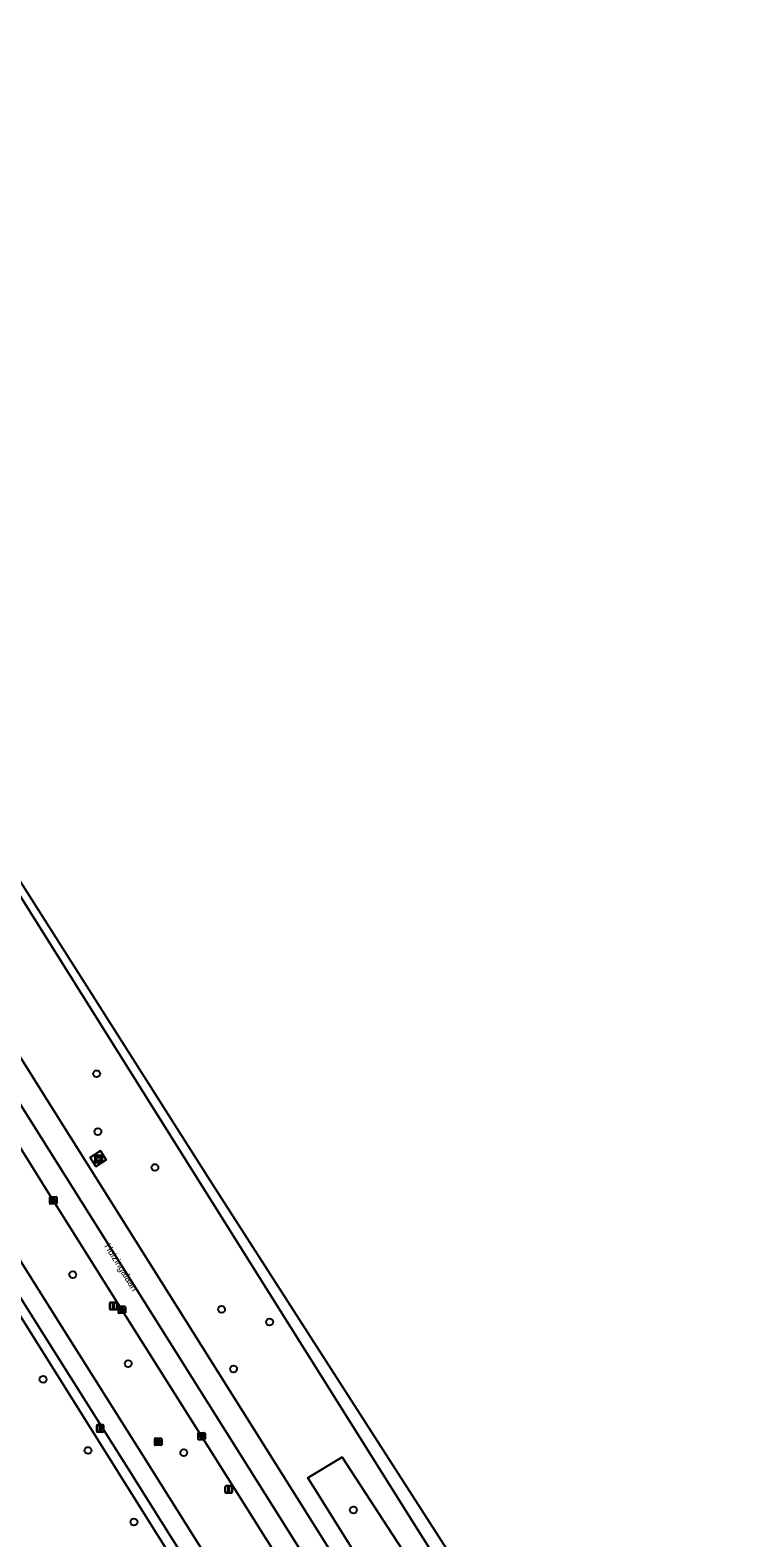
# Model space of a CAD drawing. Extents: x 159352 to 160617, y 385888 to 387323.
# Drawn here: x 160166.7 to 160267.4, y 387087.9 to 387303.9 of the extents above; entities that cross this region are included whole.
import ezdxf

# ---------------------------------------------------------------- set-up
doc = ezdxf.new("R2010")
doc.units = 0
for name, color, linetype in [('IMGEO_Berm_groen', 7, 'Continuous'), ('IMGEO_Boom', 7, 'Continuous'), ('IMGEO_Fietspad_gesloten', 7, 'Continuous'), ('IMGEO_Groenvoorziening', 7, 'Continuous'), ('IMGEO_Kolk', 7, 'Continuous'), ('IMGEO_Lichtmast', 7, 'Continuous'), ('IMGEO_Openbare_ruimte_label', 7, 'Continuous'), ('IMGEO_OVBaan_gesloten', 7, 'Continuous'), ('IMGEO_Reclamebord', 7, 'Continuous'), ('IMGEO_Rijbaan_regionaal_gesloten', 7, 'Continuous'), ('IMGEO_Rioolput', 7, 'Continuous'), ('IMGEO_Voetpad_open', 7, 'Continuous')]:
    doc.layers.add(name, color=color, linetype=linetype)

msp = doc.modelspace()

# ---------------------------------------------------------------- linework, layer by layer
at = {"layer": 'IMGEO_Berm_groen'}
for points in [[(160074.77, 387300.98), (160089.96, 387276.86), (160133.25, 387207.89), (160169.14, 387150.66), (160219.33, 387070.79), (160260.73, 387004.9), (160265.14, 386997.88), (160267.75, 386993.77), (160272.04, 386986.85), (160276.83, 386979.27), (160293.59, 386952.62)], [(160061.35, 387292.64), (160063.17, 387289.77), (160066.81, 387283.93), (160066.96, 387283.69), (160076.24, 387268.95), (160076.38, 387268.72), (160087.3, 387251.41), (160092.64, 387242.95), (160097.88, 387234.64), (160105.04, 387223.27), (160114.36, 387208.82), (160165.19, 387127.84), (160170.83, 387118.87), (160182.85, 387099.75), (160203.02, 387067.65), (160214.36, 387049.6), (160225.59, 387031.72), (160236.98, 387013.6), (160245.97, 386999.3), (160263.31, 386971.7), (160298.76, 386915.15)], [(160196.71, 387129.78), (160162.01, 387185.02), (160137.96, 387223.28)], [(160201.65, 387085.96), (160191.32, 387102.43), (160179.9, 387120.55), (160170.07, 387136.22), (160159.19, 387153.53), (160137.99, 387187.28), (160133.08, 387195.08)], [(160245.27, 387052.55), (160221.51, 387090.3), (160196.71, 387129.78)]]:
    msp.add_lwpolyline(points, dxfattribs=at)
for points in [[(160176.14, 387141.09), (160175.34, 387142.35), (160176.84, 387143.31), (160177.66, 387142.05)], [(160211.45, 387099.43), (160251.53, 387037.89), (160245.55, 387034.09), (160206.55, 387096.47)]]:
    msp.add_lwpolyline(points, close=True, dxfattribs=at)
at = {"layer": 'IMGEO_Boom'}
for centre in [(160176.27, 387154.36), (160176.46, 387146.07), (160184.62, 387140.94), (160172.86, 387125.58), (160194.18, 387120.6), (160201.06, 387118.8), (160180.8, 387112.83), (160168.6, 387110.58), (160195.9, 387112.07), (160175.04, 387100.39), (160188.76, 387100.07), (160213.07, 387091.85), (160181.62, 387090.15)]:
    msp.add_circle(centre, 0.489, dxfattribs=at)
at = {"layer": 'IMGEO_Fietspad_gesloten'}
for points in [[(160298.76, 386915.15), (160263.31, 386971.7), (160245.97, 386999.3), (160236.98, 387013.6), (160225.59, 387031.72), (160214.36, 387049.6), (160203.02, 387067.65), (160182.85, 387099.75), (160170.83, 387118.87), (160165.19, 387127.84), (160114.36, 387208.82), (160105.04, 387223.27), (160097.88, 387234.64), (160092.64, 387242.95), (160087.3, 387251.41), (160076.38, 387268.72), (160076.24, 387268.95), (160066.96, 387283.69), (160066.81, 387283.93), (160063.17, 387289.77), (160061.35, 387292.64), (160059.59, 387295.49), (160055.43, 387293.38)], [(160059.65, 387289.83), (160059.74, 387289.89), (160073.98, 387267.22), (160090.2, 387241.47), (160102.69, 387221.7), (160111.94, 387207.35), (160163, 387126.09), (160168.72, 387116.98), (160180.73, 387097.85), (160243.82, 386997.38), (160260.75, 386970.42), (160299.01, 386909.45)]]:
    msp.add_lwpolyline(points, dxfattribs=at)
at = {"layer": 'IMGEO_Groenvoorziening'}
for points in [[(160122.43, 387176), (160108.83, 387166.42), (160119.18, 387151.7), (160122.74, 387154.22), (160121.51, 387155.93), (160125.43, 387158.69), (160127.77, 387155.37), (160127.95, 387155.13), (160148.83, 387125.61), (160159.54, 387110.3), (160159.71, 387110.06), (160162.07, 387106.72), (160158.18, 387103.98), (160156.96, 387105.69), (160152.3, 387102.4), (160177.92, 387066.57), (160192.24, 387076.71), (160160.9, 387126.68), (160127.55, 387179.65)], [(160211.45, 387099.43), (160206.55, 387096.47), (160245.55, 387034.09), (160251.53, 387037.89)]]:
    msp.add_lwpolyline(points, close=True, dxfattribs=at)
at = {"layer": 'IMGEO_Kolk'}
for p, q in [((160169.56, 387135.8), (160169.56, 387136.65)), ((160169.64, 387136.72), (160170.49, 387136.72)), ((160170.49, 387135.72), (160169.64, 387135.72)), ((160169.82, 387136.22), (160169.82, 387136.23)), ((160170.26, 387136.18), (160169.86, 387136.18)), ((160169.87, 387136.27), (160170.26, 387136.27)), ((160170.05, 387136.5), (160170.08, 387136.5)), ((160170.07, 387135.94), (160170.05, 387135.94)), ((160170.31, 387136.23), (160170.31, 387136.22)), ((160170.57, 387136.65), (160170.57, 387135.8)), ((160179.4, 387120.13), (160179.4, 387120.98)), ((160179.47, 387121.05), (160180.32, 387121.05)), ((160180.32, 387120.05), (160179.47, 387120.05)), ((160179.66, 387120.55), (160179.66, 387120.56)), ((160179.7, 387120.6), (160180.1, 387120.6)), ((160180.09, 387120.51), (160179.7, 387120.51)), ((160179.91, 387120.27), (160179.88, 387120.27)), ((160179.89, 387120.83), (160179.91, 387120.83)), ((160180.14, 387120.56), (160180.14, 387120.55)), ((160180.4, 387120.98), (160180.4, 387120.13)), ((160190.82, 387102), (160190.82, 387102.85)), ((160190.89, 387102.93), (160191.74, 387102.93)), ((160191.08, 387102.42), (160191.08, 387102.43)), ((160191.12, 387102.47), (160191.52, 387102.47)), ((160191.51, 387102.38), (160191.12, 387102.38)), ((160191.31, 387102.71), (160191.33, 387102.71)), ((160191.56, 387102.43), (160191.56, 387102.42)), ((160191.82, 387102.85), (160191.82, 387102)), ((160191.74, 387101.93), (160190.89, 387101.93)), ((160191.33, 387102.15), (160191.3, 387102.15))]:
    msp.add_line(p, q, dxfattribs=at)
for points in [[(160169.56, 387135.8), (160169.56, 387136.65)], [(160169.64, 387136.72), (160170.49, 387136.72)], [(160170.49, 387135.72), (160169.64, 387135.72)], [(160170.57, 387136.65), (160170.57, 387135.8)], [(160179.4, 387120.13), (160179.4, 387120.98)], [(160179.47, 387121.05), (160180.32, 387121.05)], [(160180.32, 387120.05), (160179.47, 387120.05)], [(160180.4, 387120.98), (160180.4, 387120.13)], [(160190.82, 387102), (160190.82, 387102.85)], [(160190.89, 387102.93), (160191.74, 387102.93)], [(160191.82, 387102.85), (160191.82, 387102)], [(160191.74, 387101.93), (160190.89, 387101.93)]]:
    msp.add_lwpolyline(points, dxfattribs=at)
for centre, radius, start, end in [((160169.64, 387136.65), 0.0765, 91.552, 178.448), ((160169.64, 387136.65), 0.0765, 91.552, 178.448), ((160169.64, 387135.8), 0.0765, 181.552, 268.448), ((160169.64, 387135.8), 0.0765, 181.552, 268.448), ((160169.86, 387136.23), 0.0403, 85.8775, 175.7526), ((160169.86, 387136.22), 0.0366, 178.938, 274.7102), ((160170.27, 387136.23), 0.0386, 1.7309, 96.639), ((160170.26, 387136.22), 0.043, 264.8664, 352.4533), ((160170.49, 387136.65), 0.0765, 1.552, 88.448), ((160170.49, 387136.65), 0.0765, 1.552, 88.448), ((160170.49, 387135.8), 0.0765, 271.552, 358.448), ((160170.49, 387135.8), 0.0765, 271.552, 358.448), ((160179.47, 387120.98), 0.0765, 91.552, 178.448), ((160179.47, 387120.98), 0.0765, 91.552, 178.448), ((160179.47, 387120.13), 0.0765, 181.552, 268.448), ((160179.47, 387120.13), 0.0765, 181.552, 268.448), ((160179.7, 387120.56), 0.0403, 85.8775, 175.7526), ((160179.69, 387120.55), 0.0366, 178.938, 274.7102), ((160180.1, 387120.55), 0.043, 264.8664, 352.4533), ((160180.1, 387120.56), 0.0386, 1.7309, 96.639), ((160180.32, 387120.98), 0.0765, 1.552, 88.448), ((160180.32, 387120.98), 0.0765, 1.552, 88.448), ((160180.32, 387120.13), 0.0765, 271.552, 358.448), ((160180.32, 387120.13), 0.0765, 271.552, 358.448), ((160190.89, 387102.85), 0.0765, 91.552, 178.448), ((160190.89, 387102.85), 0.0765, 91.552, 178.448), ((160191.12, 387102.43), 0.0403, 85.8775, 175.7526), ((160191.11, 387102.42), 0.0366, 178.938, 274.7102), ((160191.52, 387102.43), 0.043, 264.8664, 352.4533), ((160191.52, 387102.43), 0.0386, 1.7309, 96.639), ((160191.74, 387102.85), 0.0765, 1.552, 88.448), ((160191.74, 387102.85), 0.0765, 1.552, 88.448), ((160190.89, 387102), 0.0765, 181.552, 268.448), ((160190.89, 387102), 0.0765, 181.552, 268.448), ((160191.74, 387102), 0.0765, 271.552, 358.448), ((160191.74, 387102), 0.0765, 271.552, 358.448)]:
    msp.add_arc(centre, radius, start, end, dxfattribs=at)
for centre, major_axis, ratio, start_param, end_param in [((160170.05, 387136.22), (-0.387, 0.002), 0.722429, 4.712389, 7.853982), ((160170.08, 387136.22), (-0.39, 0.002), 0.717154, 1.570796, 4.712389), ((160179.88, 387120.55), (-0.387, 0.002), 0.722429, 4.712389, 7.853982), ((160179.91, 387120.55), (-0.39, 0.002), 0.717154, 1.570796, 4.712389), ((160191.3, 387102.43), (-0.387, 0.002), 0.722429, 4.712389, 7.853982), ((160191.33, 387102.43), (-0.39, 0.002), 0.717154, 1.570796, 4.712389)]:
    msp.add_ellipse(centre, major_axis=major_axis, ratio=ratio, start_param=start_param, end_param=end_param, dxfattribs=at)
at = {"layer": 'IMGEO_Lichtmast'}
for p, q in [((160178.16, 387120.68), (160178.16, 387121.48)), ((160178.16, 387121.48), (160178.16, 387120.68)), ((160178.26, 387121.58), (160179.05, 387121.58)), ((160179.05, 387121.58), (160178.26, 387121.58)), ((160179.05, 387120.58), (160178.26, 387120.58)), ((160178.26, 387120.58), (160179.05, 387120.58)), ((160179.15, 387121.48), (160179.15, 387120.68)), ((160179.15, 387120.68), (160179.15, 387121.48)), ((160176.29, 387103.15), (160176.29, 387103.95)), ((160176.29, 387103.95), (160176.29, 387103.15)), ((160176.39, 387104.05), (160177.18, 387104.05)), ((160177.18, 387104.05), (160176.39, 387104.05)), ((160177.18, 387103.05), (160176.39, 387103.05)), ((160176.39, 387103.05), (160177.18, 387103.05)), ((160177.28, 387103.95), (160177.28, 387103.15)), ((160177.28, 387103.15), (160177.28, 387103.95)), ((160194.69, 387094.4), (160194.69, 387095.2)), ((160194.69, 387095.2), (160194.69, 387094.4)), ((160194.79, 387095.3), (160195.58, 387095.3)), ((160195.58, 387095.3), (160194.79, 387095.3)), ((160195.58, 387094.3), (160194.79, 387094.3)), ((160194.79, 387094.3), (160195.58, 387094.3)), ((160195.68, 387095.2), (160195.68, 387094.4)), ((160195.68, 387094.4), (160195.68, 387095.2))]:
    msp.add_line(p, q, dxfattribs=at)
for points in [[(160178.58, 387121.45), (160178.73, 387121.45), (160178.73, 387120.7), (160178.58, 387120.7), (160178.58, 387121.45)], [(160176.71, 387103.93), (160176.86, 387103.93), (160176.86, 387103.18), (160176.71, 387103.18), (160176.71, 387103.93)], [(160195.11, 387095.18), (160195.26, 387095.18), (160195.26, 387094.43), (160195.11, 387094.43), (160195.11, 387095.18)]]:
    msp.add_lwpolyline(points, dxfattribs=at)
for centre, start, end in [((160178.26, 387121.48), 90, 180), ((160178.26, 387121.48), 90, 180), ((160178.26, 387120.68), 180, 270), ((160178.26, 387120.68), 180, 270), ((160179.05, 387121.48), 0, 90), ((160179.05, 387121.48), 360, 90), ((160179.05, 387120.68), 270, 0), ((160179.05, 387120.68), 270, 0), ((160176.39, 387103.95), 90, 180), ((160176.39, 387103.95), 90, 180), ((160176.39, 387103.15), 180, 270), ((160176.39, 387103.15), 180, 270), ((160177.18, 387103.95), 0, 90), ((160177.18, 387103.95), 360, 90), ((160177.18, 387103.15), 270, 0), ((160177.18, 387103.15), 270, 0), ((160194.79, 387095.2), 90, 180), ((160194.79, 387095.2), 90, 180), ((160194.79, 387094.4), 180, 270), ((160194.79, 387094.4), 180, 270), ((160195.58, 387095.2), 0, 90), ((160195.58, 387095.2), 360, 90), ((160195.58, 387094.4), 270, 0), ((160195.58, 387094.4), 270, 0)]:
    msp.add_arc(centre, 0.1, start, end, dxfattribs=at)
at = {"layer": 'IMGEO_OVBaan_gesloten'}
for points in [[(160169.14, 387150.66), (160133.25, 387207.89), (160089.96, 387276.86), (160074.77, 387300.98), (160072.92, 387303.88), (160070.06, 387302.08), (160071.7, 387299.49), (160087.3, 387274.72), (160087.32, 387274.68), (160127.98, 387209.89), (160130.38, 387206.05), (160130.27, 387205.98), (160166, 387148.95), (160216.28, 387068.92), (160257.8, 387002.88), (160262.09, 386996.04), (160264.62, 386991.89), (160290.58, 386950.64), (160291.84, 386948.66), (160292.97, 386946.89), (160295.56, 386943.03), (160320.75, 386905.82), (160328.36, 386894.58), (160330.9, 386890.87)], [(160314.26, 386953.54), (160283.6, 386998.71), (160266.84, 387023.4), (160192.9, 387138.53), (160163.48, 387184.84), (160118.75, 387255.25)], [(160137.96, 387223.28), (160162.01, 387185.02), (160196.71, 387129.78), (160221.51, 387090.3), (160245.27, 387052.55)], [(160293.59, 386952.62), (160276.83, 386979.27), (160272.04, 386986.85), (160267.75, 386993.77), (160265.14, 386997.88), (160260.73, 387004.9), (160219.33, 387070.79), (160169.14, 387150.66)]]:
    msp.add_lwpolyline(points, dxfattribs=at)
at = {"layer": 'IMGEO_Reclamebord'}
for p, q in [((160176.06, 387141.73), (160176.06, 387142.53)), ((160176.06, 387142.53), (160176.06, 387141.73)), ((160176.16, 387142.63), (160176.95, 387142.63)), ((160176.95, 387142.63), (160176.16, 387142.63)), ((160176.95, 387141.63), (160176.16, 387141.63)), ((160176.16, 387141.63), (160176.95, 387141.63)), ((160177.05, 387142.53), (160177.05, 387141.73)), ((160177.05, 387141.73), (160177.05, 387142.53))]:
    msp.add_line(p, q, dxfattribs=at)
for points in [[(160176.16, 387142.37), (160176.94, 387142.37), (160176.94, 387141.9), (160176.16, 387141.9), (160176.16, 387142.37)], [(160176.22, 387142.3), (160176.22, 387141.97), (160176.88, 387141.97), (160176.88, 387142.3), (160176.22, 387142.3)]]:
    msp.add_lwpolyline(points, dxfattribs=at)
for centre, start, end in [((160176.16, 387142.53), 90, 180), ((160176.16, 387142.53), 90, 180), ((160176.16, 387141.73), 180, 270), ((160176.16, 387141.73), 180, 270), ((160176.95, 387142.53), 0, 90), ((160176.95, 387142.53), 360, 90), ((160176.95, 387141.73), 270, 0), ((160176.95, 387141.73), 270, 0)]:
    msp.add_arc(centre, 0.1, start, end, dxfattribs=at)
at = {"layer": 'IMGEO_Rijbaan_regionaal_gesloten'}
for points in [[(160330.9, 386890.87), (160328.36, 386894.58), (160320.75, 386905.82), (160295.56, 386943.03), (160292.97, 386946.89), (160291.84, 386948.66), (160290.58, 386950.64), (160264.62, 386991.89), (160262.09, 386996.04), (160257.8, 387002.88), (160216.28, 387068.92), (160166, 387148.95), (160130.27, 387205.98), (160129.99, 387205.8), (160128.8, 387206.75)], [(160133.08, 387195.08), (160137.99, 387187.28), (160159.19, 387153.53), (160170.07, 387136.22), (160179.9, 387120.55), (160191.32, 387102.43), (160201.65, 387085.96), (160212.54, 387068.64), (160221.79, 387053.91), (160233.19, 387035.73), (160244.56, 387017.56), (160255.41, 387000.29), (160265.07, 386984.93), (160276.06, 386967.41)]]:
    msp.add_lwpolyline(points, dxfattribs=at)
at = {"layer": 'IMGEO_Rioolput'}
for p, q in [((160184.62, 387101.22), (160184.62, 387102.08)), ((160184.69, 387102.15), (160185.54, 387102.15)), ((160185.54, 387101.15), (160184.69, 387101.15)), ((160184.87, 387101.64), (160184.87, 387101.66)), ((160185.31, 387101.61), (160184.91, 387101.61)), ((160184.92, 387101.69), (160185.31, 387101.69)), ((160185.1, 387101.93), (160185.13, 387101.93)), ((160185.13, 387101.37), (160185.1, 387101.37)), ((160185.36, 387101.66), (160185.36, 387101.64)), ((160185.62, 387102.08), (160185.62, 387101.22))]:
    msp.add_line(p, q, dxfattribs=at)
for points in [[(160184.62, 387101.22), (160184.62, 387102.08)], [(160184.69, 387102.15), (160185.54, 387102.15)], [(160185.54, 387101.15), (160184.69, 387101.15)], [(160185.62, 387102.08), (160185.62, 387101.22)]]:
    msp.add_lwpolyline(points, dxfattribs=at)
for centre, radius, start, end in [((160184.69, 387102.07), 0.0765, 91.552, 178.448), ((160184.69, 387102.07), 0.0765, 91.552, 178.448), ((160184.69, 387101.22), 0.0765, 181.552, 268.448), ((160184.69, 387101.22), 0.0765, 181.552, 268.448), ((160184.91, 387101.65), 0.0403, 85.8775, 175.7526), ((160184.91, 387101.64), 0.0366, 178.938, 274.7102), ((160185.32, 387101.65), 0.0386, 1.7309, 96.639), ((160185.32, 387101.65), 0.043, 264.8664, 352.4533), ((160185.54, 387102.07), 0.0765, 1.552, 88.448), ((160185.54, 387102.07), 0.0765, 1.552, 88.448), ((160185.54, 387101.22), 0.0765, 271.552, 358.448), ((160185.54, 387101.22), 0.0765, 271.552, 358.448)]:
    msp.add_arc(centre, radius, start, end, dxfattribs=at)
for centre, major_axis, ratio, start_param, end_param in [((160185.1, 387101.65), (-0.387, 0.002), 0.722429, 4.712389, 7.853982), ((160185.13, 387101.65), (-0.39, 0.002), 0.717154, 1.570796, 4.712389)]:
    msp.add_ellipse(centre, major_axis=major_axis, ratio=ratio, start_param=start_param, end_param=end_param, dxfattribs=at)
at = {"layer": 'IMGEO_Voetpad_open'}
for points in [[(160057.89, 387289.96), (160058.7, 387288.68), (160062.08, 387283.31), (160062.42, 387282.77), (160066.74, 387275.9), (160072.46, 387266.81), (160088.29, 387241.65), (160088.4, 387241.48), (160088.93, 387240.65), (160089.06, 387240.43), (160089.17, 387240.25), (160101.43, 387220.84), (160110.66, 387206.57), (160125.95, 387182.22), (160127.55, 387179.65), (160160.9, 387126.68), (160192.24, 387076.71)], [(160260.75, 386970.42), (160243.82, 386997.38), (160180.73, 387097.85), (160168.72, 387116.98), (160163, 387126.09), (160111.94, 387207.35), (160102.69, 387221.7), (160090.2, 387241.47), (160073.98, 387267.22), (160059.74, 387289.89), (160059.65, 387289.83)]]:
    msp.add_lwpolyline(points, dxfattribs=at)
msp.add_lwpolyline([(160176.14, 387141.09), (160177.66, 387142.05), (160176.84, 387143.31), (160175.34, 387142.35)], close=True, dxfattribs=at)

# ---------------------------------------------------------------- texts
at = {"layer": 'IMGEO_Openbare_ruimte_label'}
msp.add_text('Huizingalaan', height=1, rotation=302.0844, dxfattribs=at).set_placement((160177.34, 387129.66))

doc.saveas('drawing.dxf')
